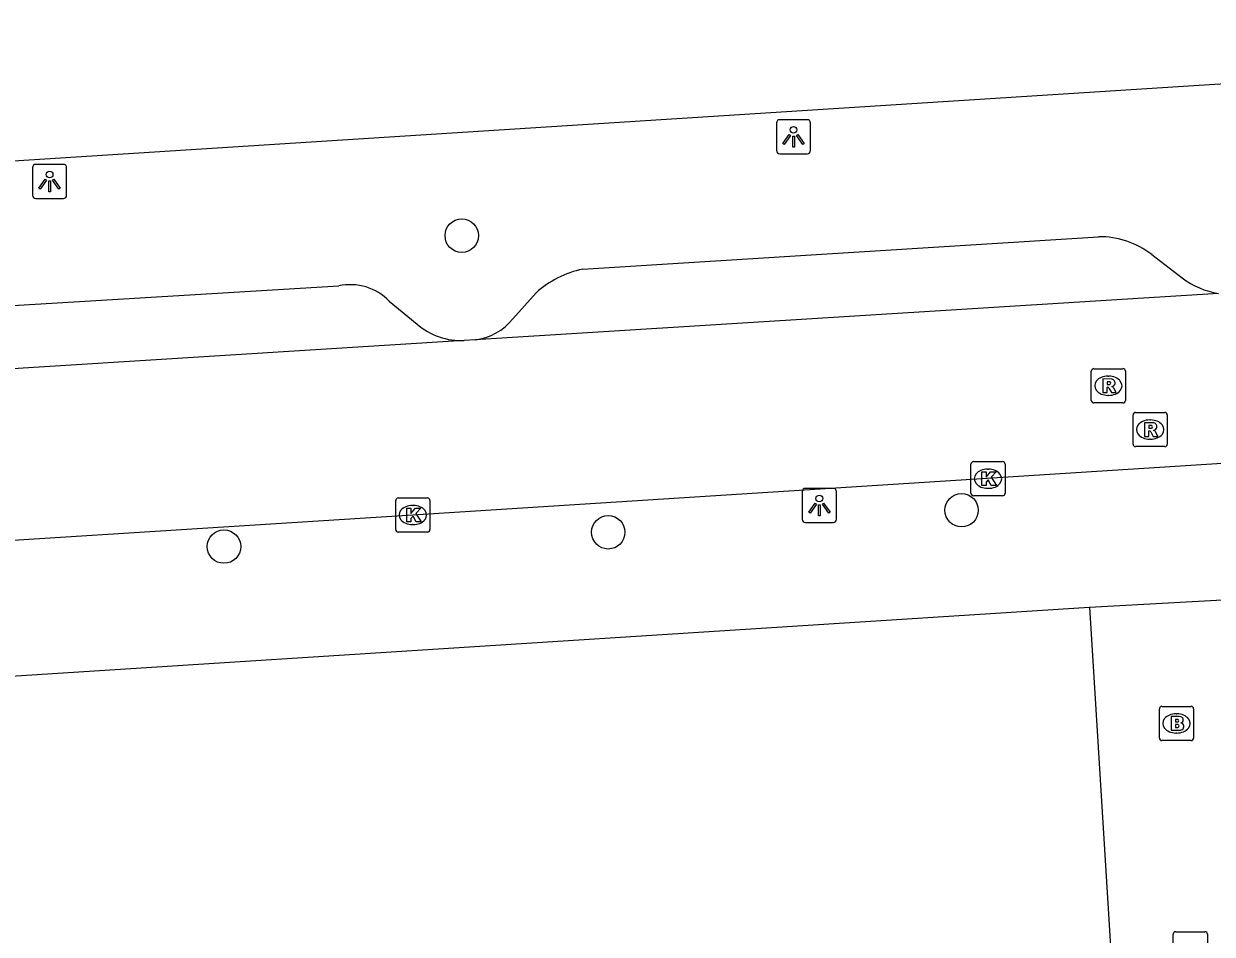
# Model space of a CAD drawing. Extents: x 159689 to 160786, y 387323 to 388339.
# Drawn here: x 160439.5 to 160474.26, y 388297.92 to 388324.54 of the extents above; entities that cross this region are included whole.
import ezdxf

# ---------------------------------------------------------------- set-up
doc = ezdxf.new("R2010")
doc.units = 0
for name, color, linetype in [('IMGEO_Boom', 7, 'Continuous'), ('IMGEO_Brandkraan', 7, 'Continuous'), ('IMGEO_Kolk', 7, 'Continuous'), ('IMGEO_Lichtpunt', 7, 'Continuous'), ('IMGEO_Parkeervlak_open', 7, 'Continuous'), ('IMGEO_Rijbaan_lokaal_open', 7, 'Continuous'), ('IMGEO_Rijbaan_regionaal_gesloten', 7, 'Continuous'), ('IMGEO_Rioolput', 7, 'Continuous'), ('IMGEO_Voetpad_open', 7, 'Continuous')]:
    doc.layers.add(name, color=color, linetype=linetype)

msp = doc.modelspace()

# ---------------------------------------------------------------- linework, layer by layer
at = {"layer": 'IMGEO_Boom'}
for centre in [(160452.313, 388318.344), (160466.932, 388310.314), (160456.597, 388309.67), (160445.36, 388309.251)]:
    msp.add_circle(centre, 0.489, dxfattribs=at)
at = {"layer": 'IMGEO_Brandkraan'}
for p, q in [((160472.716, 388303.654), (160472.716, 388304.506)), ((160472.791, 388304.58), (160473.643, 388304.58)), ((160473.204, 388304.36), (160473.229, 388304.36)), ((160473.717, 388304.506), (160473.717, 388303.654)), ((160473.643, 388303.58), (160472.791, 388303.58)), ((160473.227, 388303.8), (160473.202, 388303.8))]:
    msp.add_line(p, q, dxfattribs=at)
for points in [[(160472.716, 388303.654), (160472.716, 388304.506)], [(160472.791, 388304.58), (160473.643, 388304.58)], [(160473.064, 388304.28), (160473.064, 388303.88), (160473.277, 388303.88)], [(160473.295, 388304.28), (160473.064, 388304.28)], [(160473.717, 388304.506), (160473.717, 388303.654)], [(160473.243, 388304.199), (160473.189, 388304.199), (160473.189, 388304.123)], [(160473.189, 388304.123), (160473.242, 388304.123)], [(160473.251, 388304.047), (160473.189, 388304.047), (160473.189, 388303.966)], [(160473.189, 388303.966), (160473.251, 388303.966)], [(160473.643, 388303.58), (160472.791, 388303.58)]]:
    msp.add_lwpolyline(points, dxfattribs=at)
for centre, radius, start, end in [((160472.793, 388304.504), 0.0765, 91.552, 178.448), ((160472.793, 388304.504), 0.0765, 91.552, 178.448), ((160473.299, 388304.135), 0.145, 59.4692, 91.5367), ((160473.641, 388304.504), 0.0765, 1.552, 88.448), ((160473.641, 388304.504), 0.0765, 1.552, 88.448), ((160473.244, 388304.161), 0.0379, 267.8285, 90.9355), ((160473.252, 388304.006), 0.0404, 269.8759, 90.5077), ((160473.324, 388304.182), 0.0922, 285.5137, 58.1501), ((160473.329, 388303.99), 0.105, 301.3115, 78.989), ((160472.793, 388303.656), 0.0765, 181.552, 268.448), ((160472.793, 388303.656), 0.0765, 181.552, 268.448), ((160473.283, 388304.131), 0.251, 268.6676, 293.5347), ((160473.641, 388303.656), 0.0765, 271.552, 358.448), ((160473.641, 388303.656), 0.0765, 271.552, 358.448)]:
    msp.add_arc(centre, radius, start, end, dxfattribs=at)
for centre, major_axis, ratio, start_param, end_param in [((160473.203, 388304.08), (-0.387, 0.002), 0.722429, 4.712389, 7.853982), ((160473.228, 388304.08), (-0.39, 0.002), 0.717154, 1.570796, 4.712389)]:
    msp.add_ellipse(centre, major_axis=major_axis, ratio=ratio, start_param=start_param, end_param=end_param, dxfattribs=at)
at = {"layer": 'IMGEO_Kolk'}
for p, q in [((160467.204, 388310.809), (160467.204, 388311.661)), ((160467.279, 388311.735), (160468.131, 388311.735)), ((160468.205, 388311.661), (160468.205, 388310.809)), ((160467.692, 388311.515), (160467.717, 388311.515)), ((160467.715, 388310.955), (160467.69, 388310.955)), ((160450.383, 388309.748), (160450.383, 388310.6)), ((160450.458, 388310.674), (160451.31, 388310.674)), ((160451.384, 388310.6), (160451.384, 388309.748)), ((160468.131, 388310.735), (160467.279, 388310.735)), ((160450.871, 388310.454), (160450.896, 388310.454)), ((160450.894, 388309.894), (160450.869, 388309.894)), ((160451.31, 388309.674), (160450.458, 388309.674)), ((160473.121, 388297.064), (160473.121, 388297.916)), ((160473.196, 388297.99), (160474.048, 388297.99)), ((160474.122, 388297.916), (160474.122, 388297.064))]:
    msp.add_line(p, q, dxfattribs=at)
for points in [[(160467.204, 388310.809), (160467.204, 388311.661)], [(160467.279, 388311.735), (160468.131, 388311.735)], [(160468.205, 388311.661), (160468.205, 388310.809)], [(160467.525, 388311.435), (160467.648, 388311.435), (160467.648, 388311.284), (160467.778, 388311.435), (160467.942, 388311.435), (160467.796, 388311.284), (160467.949, 388311.035), (160467.797, 388311.035), (160467.712, 388311.199), (160467.648, 388311.132), (160467.648, 388311.035), (160467.525, 388311.035), (160467.525, 388311.435)], [(160450.383, 388309.748), (160450.383, 388310.6)], [(160450.458, 388310.674), (160451.31, 388310.674)], [(160451.384, 388310.6), (160451.384, 388309.748)], [(160468.131, 388310.735), (160467.279, 388310.735)], [(160450.704, 388310.374), (160450.827, 388310.374), (160450.827, 388310.223), (160450.957, 388310.374), (160451.121, 388310.374), (160450.975, 388310.223), (160451.128, 388309.974), (160450.976, 388309.974), (160450.891, 388310.138), (160450.827, 388310.071), (160450.827, 388309.974), (160450.704, 388309.974), (160450.704, 388310.374)], [(160451.31, 388309.674), (160450.458, 388309.674)], [(160473.121, 388297.064), (160473.121, 388297.916)], [(160473.196, 388297.99), (160474.048, 388297.99)], [(160474.122, 388297.916), (160474.122, 388297.064)]]:
    msp.add_lwpolyline(points, dxfattribs=at)
for centre, start, end in [((160467.281, 388311.659), 91.552, 178.448), ((160467.281, 388311.659), 91.552, 178.448), ((160468.129, 388311.659), 1.552, 88.448), ((160468.129, 388311.659), 1.552, 88.448), ((160450.46, 388310.598), 91.552, 178.448), ((160450.46, 388310.598), 91.552, 178.448), ((160451.308, 388310.598), 1.552, 88.448), ((160451.308, 388310.598), 1.552, 88.448), ((160467.281, 388310.811), 181.552, 268.448), ((160467.281, 388310.811), 181.552, 268.448), ((160468.129, 388310.811), 271.552, 358.448), ((160468.129, 388310.811), 271.552, 358.448), ((160450.46, 388309.75), 181.552, 268.448), ((160450.46, 388309.75), 181.552, 268.448), ((160451.308, 388309.75), 271.552, 358.448), ((160451.308, 388309.75), 271.552, 358.448), ((160473.198, 388297.914), 91.552, 178.448), ((160473.198, 388297.914), 91.552, 178.448), ((160474.046, 388297.914), 1.552, 88.448), ((160474.046, 388297.914), 1.552, 88.448)]:
    msp.add_arc(centre, 0.0765, start, end, dxfattribs=at)
for centre, major_axis, ratio, start_param, end_param in [((160467.691, 388311.235), (-0.387, 0.002), 0.722429, 4.712389, 7.853982), ((160467.716, 388311.235), (-0.39, 0.002), 0.717154, 1.570796, 4.712389), ((160450.87, 388310.174), (-0.387, 0.002), 0.722429, 4.712389, 7.853982), ((160450.895, 388310.174), (-0.39, 0.002), 0.717154, 1.570796, 4.712389)]:
    msp.add_ellipse(centre, major_axis=major_axis, ratio=ratio, start_param=start_param, end_param=end_param, dxfattribs=at)
at = {"layer": 'IMGEO_Lichtpunt'}
for p, q in [((160462.42, 388321.735), (160461.612, 388321.735)), ((160462.42, 388321.735), (160461.612, 388321.735)), ((160461.518, 388321.64), (160461.518, 388320.833)), ((160461.518, 388321.64), (160461.518, 388320.833)), ((160462.514, 388320.833), (160462.514, 388321.64)), ((160462.514, 388320.833), (160462.514, 388321.64)), ((160461.612, 388320.739), (160462.42, 388320.739)), ((160461.612, 388320.739), (160462.42, 388320.739)), ((160439.761, 388320.334), (160439.761, 388319.527)), ((160439.761, 388320.334), (160439.761, 388319.527)), ((160440.663, 388320.429), (160439.855, 388320.429)), ((160440.663, 388320.429), (160439.855, 388320.429)), ((160440.757, 388319.527), (160440.757, 388320.334)), ((160440.757, 388319.527), (160440.757, 388320.334)), ((160439.855, 388319.433), (160440.663, 388319.433)), ((160439.855, 388319.433), (160440.663, 388319.433)), ((160463.176, 388310.954), (160462.368, 388310.954)), ((160463.176, 388310.954), (160462.368, 388310.954)), ((160462.274, 388310.859), (160462.274, 388310.052)), ((160462.274, 388310.859), (160462.274, 388310.052)), ((160463.27, 388310.052), (160463.27, 388310.859)), ((160463.27, 388310.052), (160463.27, 388310.859)), ((160462.368, 388309.958), (160463.176, 388309.958)), ((160462.368, 388309.958), (160463.176, 388309.958))]:
    msp.add_line(p, q, dxfattribs=at)
for points in [[(160461.892, 388321.304), (160461.931, 388321.276), (160461.743, 388321.014), (160461.705, 388321.041), (160461.892, 388321.304)], [(160462.104, 388321.276), (160462.142, 388321.303), (160462.329, 388321.041), (160462.29, 388321.013), (160462.104, 388321.276)], [(160461.994, 388321.256), (160462.041, 388321.256), (160462.041, 388320.934), (160461.994, 388320.934), (160461.994, 388321.256)], [(160440.135, 388319.998), (160440.174, 388319.97), (160439.986, 388319.708), (160439.948, 388319.735), (160440.135, 388319.998)], [(160440.237, 388319.95), (160440.284, 388319.95), (160440.284, 388319.628), (160440.237, 388319.628), (160440.237, 388319.95)], [(160440.347, 388319.97), (160440.385, 388319.997), (160440.572, 388319.735), (160440.533, 388319.707), (160440.347, 388319.97)], [(160462.648, 388310.523), (160462.687, 388310.495), (160462.499, 388310.233), (160462.461, 388310.26), (160462.648, 388310.523)], [(160462.86, 388310.495), (160462.898, 388310.522), (160463.085, 388310.26), (160463.046, 388310.232), (160462.86, 388310.495)], [(160462.75, 388310.475), (160462.797, 388310.475), (160462.797, 388310.153), (160462.75, 388310.153), (160462.75, 388310.475)]]:
    msp.add_lwpolyline(points, dxfattribs=at)
for centre in [(160462.017, 388321.438), (160440.26, 388320.132), (160462.773, 388310.657)]:
    msp.add_circle(centre, 0.0994, dxfattribs=at)
for centre, start, end in [((160461.612, 388321.64), 90, 180), ((160461.612, 388321.64), 90, 180), ((160462.42, 388321.64), 0, 90), ((160462.42, 388321.64), 0, 90), ((160461.612, 388320.833), 180, 270), ((160461.612, 388320.833), 180, 270), ((160462.42, 388320.833), 270, 0), ((160462.42, 388320.833), 270, 360), ((160439.855, 388320.334), 90, 180), ((160439.855, 388320.334), 90, 180), ((160440.663, 388320.334), 0, 90), ((160440.663, 388320.334), 0, 90), ((160439.855, 388319.527), 180, 270), ((160439.855, 388319.527), 180, 270), ((160440.663, 388319.527), 270, 0), ((160440.663, 388319.527), 270, 360), ((160462.368, 388310.859), 90, 180), ((160462.368, 388310.859), 90, 180), ((160463.176, 388310.859), 0, 90), ((160463.176, 388310.859), 0, 90), ((160462.368, 388310.052), 180, 270), ((160462.368, 388310.052), 180, 270), ((160463.176, 388310.052), 270, 0), ((160463.176, 388310.052), 270, 360)]:
    msp.add_arc(centre, 0.0946, start, end, dxfattribs=at)
at = {"layer": 'IMGEO_Parkeervlak_open'}
for points in [[(160455.848, 388317.365), (160470.937, 388318.313)], [(160472.496, 388317.792), (160473.383, 388317.107)], [(160434.66, 388316.031), (160448.716, 388316.875)], [(160453.809, 388315.911), (160454.49, 388316.673)], [(160450.195, 388316.429), (160451.006, 388315.752)]]:
    msp.add_lwpolyline(points, dxfattribs=at)
for centre, radius, start, end in [((160470.966, 388315.805), 2.508, 52.3891, 90.6528), ((160456.433, 388314.538), 2.886, 101.6933, 132.311), ((160449.053, 388315.316), 1.595, 44.2589, 102.1792), ((160474.831, 388319.03), 2.408, 233.0183, 260.7411), ((160452.312, 388317.296), 2.022, 229.7644, 272.1767), ((160452.486, 388316.984), 1.703, 277.4473, 320.9617)]:
    msp.add_arc(centre, radius, start, end, dxfattribs=at)
at = {"layer": 'IMGEO_Rijbaan_lokaal_open'}
for points in [[(160474.444, 388316.654), (160452.707, 388315.295)], [(160452.389, 388315.275), (160431.249, 388313.949)], [(160452.707, 388315.295), (160452.389, 388315.275)], [(160498.684, 388313.221), (160450.884, 388310.174), (160438.573, 388309.394)]]:
    msp.add_lwpolyline(points, dxfattribs=at)
at = {"layer": 'IMGEO_Rijbaan_regionaal_gesloten'}
msp.add_lwpolyline([(160407.722, 388318.526), (160501.988, 388324.54)], dxfattribs=at)
at = {"layer": 'IMGEO_Rioolput'}
for p, q in [((160470.724, 388313.528), (160470.724, 388314.38)), ((160470.799, 388314.454), (160471.651, 388314.454)), ((160471.725, 388314.38), (160471.725, 388313.528)), ((160471.212, 388314.234), (160471.237, 388314.234)), ((160471.235, 388313.674), (160471.21, 388313.674)), ((160471.651, 388313.454), (160470.799, 388313.454)), ((160471.946, 388312.248), (160471.946, 388313.1)), ((160472.021, 388313.174), (160472.873, 388313.174)), ((160472.947, 388313.1), (160472.947, 388312.248)), ((160472.434, 388312.954), (160472.459, 388312.954)), ((160472.457, 388312.394), (160472.432, 388312.394)), ((160472.873, 388312.174), (160472.021, 388312.174))]:
    msp.add_line(p, q, dxfattribs=at)
for points in [[(160470.724, 388313.528), (160470.724, 388314.38)], [(160470.799, 388314.454), (160471.651, 388314.454)], [(160471.725, 388314.38), (160471.725, 388313.528)], [(160471.313, 388314.152), (160471.061, 388314.154), (160471.061, 388313.754)], [(160471.239, 388314.073), (160471.185, 388314.073), (160471.185, 388313.992)], [(160471.061, 388313.754), (160471.185, 388313.754), (160471.185, 388313.916), (160471.196, 388313.916)], [(160471.185, 388313.992), (160471.237, 388313.992)], [(160471.243, 388313.887), (160471.314, 388313.754), (160471.454, 388313.754), (160471.389, 388313.88)], [(160471.651, 388313.454), (160470.799, 388313.454)], [(160471.946, 388312.248), (160471.946, 388313.1)], [(160472.021, 388313.174), (160472.873, 388313.174)], [(160472.947, 388313.1), (160472.947, 388312.248)], [(160472.535, 388312.872), (160472.283, 388312.874), (160472.283, 388312.474)], [(160472.283, 388312.474), (160472.407, 388312.474), (160472.407, 388312.636), (160472.418, 388312.636)], [(160472.461, 388312.793), (160472.407, 388312.793), (160472.407, 388312.712)], [(160472.407, 388312.712), (160472.459, 388312.712)], [(160472.465, 388312.607), (160472.536, 388312.474), (160472.676, 388312.474), (160472.611, 388312.6)], [(160472.873, 388312.174), (160472.021, 388312.174)]]:
    msp.add_lwpolyline(points, dxfattribs=at)
for centre, radius, start, end in [((160470.801, 388314.378), 0.0765, 91.552, 178.448), ((160470.801, 388314.378), 0.0765, 91.552, 178.448), ((160471.649, 388314.378), 0.0765, 1.552, 88.448), ((160471.649, 388314.378), 0.0765, 1.552, 88.448), ((160471.245, 388313.977), 0.0964, 77.0061, 93.1865), ((160471.259, 388314.034), 0.0378, 276.6634, 79.6772), ((160471.312, 388314.042), 0.109, 350.3612, 89.416), ((160471.31, 388314.042), 0.112, 277.5842, 350.9817), ((160471.195, 388313.863), 0.0533, 26.0293, 88.6989), ((160471.221, 388314.181), 0.19, 274.7715, 282.9687), ((160471.294, 388313.827), 0.108, 29.5134, 73.7905), ((160470.801, 388313.53), 0.0765, 181.552, 268.448), ((160470.801, 388313.53), 0.0765, 181.552, 268.448), ((160471.649, 388313.53), 0.0765, 271.552, 358.448), ((160471.649, 388313.53), 0.0765, 271.552, 358.448), ((160472.023, 388313.098), 0.0765, 91.552, 178.448), ((160472.023, 388313.098), 0.0765, 91.552, 178.448), ((160472.871, 388313.098), 0.0765, 1.552, 88.448), ((160472.871, 388313.098), 0.0765, 1.552, 88.448), ((160472.417, 388312.583), 0.0533, 26.0293, 88.6989), ((160472.443, 388312.901), 0.19, 274.7715, 282.9687), ((160472.467, 388312.697), 0.0964, 77.0061, 93.1865), ((160472.481, 388312.754), 0.0378, 276.6634, 79.6772), ((160472.534, 388312.762), 0.109, 350.3612, 89.416), ((160472.532, 388312.762), 0.112, 277.5842, 350.9817), ((160472.516, 388312.547), 0.108, 29.5134, 73.7905), ((160472.023, 388312.25), 0.0765, 181.552, 268.448), ((160472.023, 388312.25), 0.0765, 181.552, 268.448), ((160472.871, 388312.25), 0.0765, 271.552, 358.448), ((160472.871, 388312.25), 0.0765, 271.552, 358.448)]:
    msp.add_arc(centre, radius, start, end, dxfattribs=at)
for centre, major_axis, ratio, start_param, end_param in [((160471.211, 388313.954), (-0.387, 0.002), 0.722429, 4.712389, 7.853982), ((160471.236, 388313.954), (-0.39, 0.002), 0.717154, 1.570796, 4.712389), ((160472.433, 388312.674), (-0.387, 0.002), 0.722429, 4.712389, 7.853982), ((160472.458, 388312.674), (-0.39, 0.002), 0.717154, 1.570796, 4.712389)]:
    msp.add_ellipse(centre, major_axis=major_axis, ratio=ratio, start_param=start_param, end_param=end_param, dxfattribs=at)
at = {"layer": 'IMGEO_Voetpad_open'}
for points in [[(160470.673, 388307.482), (160475.622, 388307.75)], [(160409.603, 388303.582), (160413.828, 388303.844), (160470.521, 388307.474), (160470.673, 388307.482)], [(160470.673, 388307.482), (160474.227, 388250), (160474.26, 388249.462), (160454.553, 388248.262), (160430.443, 388246.543), (160414.619, 388245.653), (160413.154, 388245.598)]]:
    msp.add_lwpolyline(points, dxfattribs=at)

doc.saveas('drawing.dxf')
